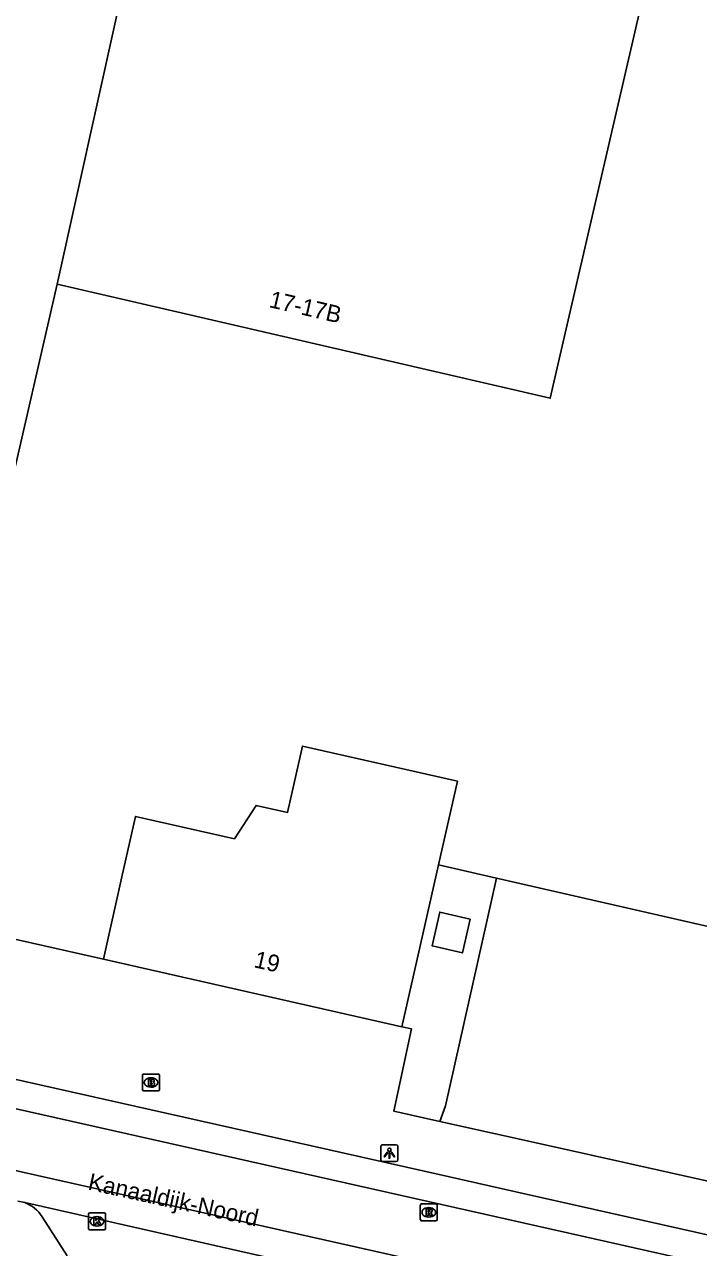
# Model space of a CAD drawing. Extents: x 162172 to 163187, y 382874 to 383684.
# Drawn here: x 162799.6 to 162839.5, y 382962.6 to 383035.1 of the extents above; entities that cross this region are included whole.
import ezdxf

# ---------------------------------------------------------------- set-up
doc = ezdxf.new("R2010")
doc.units = 0
for name, color, linetype in [('IMGEO_Brandkraan', 7, 'Continuous'), ('IMGEO_Hek', 7, 'Continuous'), ('IMGEO_Kolk', 7, 'Continuous'), ('IMGEO_Lage_trafo', 7, 'Continuous'), ('IMGEO_Lichtpunt', 7, 'Continuous'), ('IMGEO_Openbare_ruimte_label', 7, 'Continuous'), ('IMGEO_Pand', 7, 'Continuous'), ('IMGEO_Pand_nummerreeks', 7, 'Continuous'), ('IMGEO_Parkeervlak_open', 7, 'Continuous'), ('IMGEO_Rijbaan_lokaal_gesloten', 7, 'Continuous'), ('IMGEO_Rioolput', 7, 'Continuous'), ('IMGEO_Voetpad_gesloten', 7, 'Continuous'), ('IMGEO_Voetpad_open', 7, 'Continuous')]:
    doc.layers.add(name, color=color, linetype=linetype)

msp = doc.modelspace()

# ---------------------------------------------------------------- linework, layer by layer
at = {"layer": 'IMGEO_Brandkraan'}
for p, q in [((162806.578, 382971.993), (162806.578, 382972.845)), ((162806.653, 382972.919), (162807.505, 382972.919)), ((162807.066, 382972.699), (162807.091, 382972.699)), ((162807.579, 382972.845), (162807.579, 382971.993)), ((162807.505, 382971.919), (162806.653, 382971.919)), ((162807.089, 382972.139), (162807.064, 382972.139))]:
    msp.add_line(p, q, dxfattribs=at)
for points in [[(162806.578, 382971.993), (162806.578, 382972.845)], [(162806.653, 382972.919), (162807.505, 382972.919)], [(162806.926, 382972.619), (162806.926, 382972.219), (162807.139, 382972.219)], [(162807.157, 382972.619), (162806.926, 382972.619)], [(162807.105, 382972.538), (162807.051, 382972.538), (162807.051, 382972.462)], [(162807.579, 382972.845), (162807.579, 382971.993)], [(162807.505, 382971.919), (162806.653, 382971.919)], [(162807.051, 382972.462), (162807.104, 382972.462)], [(162807.113, 382972.386), (162807.051, 382972.386), (162807.051, 382972.305)], [(162807.051, 382972.305), (162807.113, 382972.305)]]:
    msp.add_lwpolyline(points, dxfattribs=at)
for centre, radius, start, end in [((162806.655, 382972.843), 0.0765, 91.55205, 178.44795), ((162806.655, 382972.843), 0.0765, 91.55205, 178.44795), ((162807.106, 382972.5), 0.0379, 267.82845, 90.93552), ((162807.161, 382972.474), 0.145, 59.4692, 91.53667), ((162807.186, 382972.521), 0.0922, 285.51372, 58.15012), ((162807.503, 382972.843), 0.0765, 1.55205, 88.44795), ((162807.503, 382972.843), 0.0765, 1.55205, 88.44795), ((162806.655, 382971.995), 0.0765, 181.55205, 268.44795), ((162806.655, 382971.995), 0.0765, 181.55205, 268.44795), ((162807.114, 382972.345), 0.0404, 269.87594, 90.50774), ((162807.145, 382972.47), 0.251, 268.66757, 293.53466), ((162807.191, 382972.329), 0.105, 301.31148, 78.98903), ((162807.503, 382971.995), 0.0765, 271.55205, 358.44795), ((162807.503, 382971.995), 0.0765, 271.55205, 358.44795)]:
    msp.add_arc(centre, radius, start, end, dxfattribs=at)
for centre, major_axis, ratio, start_param, end_param in [((162807.065, 382972.419), (-0.387, 0.002), 0.722429, 4.712389, 7.853982), ((162807.09, 382972.419), (-0.39, 0.002), 0.717154, 1.570796, 4.712389)]:
    msp.add_ellipse(centre, major_axis=major_axis, ratio=ratio, start_param=start_param, end_param=end_param, dxfattribs=at)
at = {"layer": 'IMGEO_Hek'}
for points in [[(162824.109, 382985.314), (162827.55, 382984.525)], [(162827.55, 382984.525), (162846.03, 382980.29)]]:
    msp.add_lwpolyline(points, dxfattribs=at)
at = {"layer": 'IMGEO_Kolk'}
for p, q in [((162803.382, 382963.764), (162803.382, 382964.616)), ((162803.457, 382964.69), (162804.309, 382964.69)), ((162804.383, 382964.616), (162804.383, 382963.764)), ((162803.893, 382963.91), (162803.868, 382963.91)), ((162803.87, 382964.47), (162803.895, 382964.47)), ((162804.309, 382963.69), (162803.457, 382963.69))]:
    msp.add_line(p, q, dxfattribs=at)
for points in [[(162803.382, 382963.764), (162803.382, 382964.616)], [(162803.457, 382964.69), (162804.309, 382964.69)], [(162804.383, 382964.616), (162804.383, 382963.764)], [(162803.703, 382964.39), (162803.826, 382964.39), (162803.826, 382964.239), (162803.956, 382964.39), (162804.12, 382964.39), (162803.974, 382964.239), (162804.127, 382963.99), (162803.975, 382963.99), (162803.89, 382964.154), (162803.826, 382964.087), (162803.826, 382963.99), (162803.703, 382963.99), (162803.703, 382964.39)], [(162804.309, 382963.69), (162803.457, 382963.69)]]:
    msp.add_lwpolyline(points, dxfattribs=at)
for centre, start, end in [((162803.459, 382964.614), 91.55205, 178.44795), ((162803.459, 382964.614), 91.55205, 178.44795), ((162804.307, 382964.614), 1.55205, 88.44795), ((162804.307, 382964.614), 1.55205, 88.44795), ((162803.459, 382963.766), 181.55205, 268.44795), ((162803.459, 382963.766), 181.55205, 268.44795), ((162804.307, 382963.766), 271.55205, 358.44795), ((162804.307, 382963.766), 271.55205, 358.44795)]:
    msp.add_arc(centre, 0.0765, start, end, dxfattribs=at)
for centre, major_axis, ratio, start_param, end_param in [((162803.869, 382964.19), (-0.387, 0.002), 0.722429, 4.712389, 7.853982), ((162803.894, 382964.19), (-0.39, 0.002), 0.717154, 1.570796, 4.712389)]:
    msp.add_ellipse(centre, major_axis=major_axis, ratio=ratio, start_param=start_param, end_param=end_param, dxfattribs=at)
at = {"layer": 'IMGEO_Lage_trafo'}
msp.add_lwpolyline([(162825.978, 382982.098), (162824.18, 382982.506), (162823.736, 382980.504), (162825.521, 382980.091), (162825.978, 382982.098)], dxfattribs=at)
at = {"layer": 'IMGEO_Lichtpunt'}
for p, q in [((162820.702, 382968.634), (162820.702, 382967.827)), ((162820.702, 382968.634), (162820.702, 382967.827)), ((162821.604, 382968.729), (162820.796, 382968.729)), ((162821.604, 382968.729), (162820.796, 382968.729)), ((162821.698, 382967.827), (162821.698, 382968.634)), ((162821.698, 382967.827), (162821.698, 382968.634)), ((162820.796, 382967.733), (162821.604, 382967.733)), ((162820.796, 382967.733), (162821.604, 382967.733))]:
    msp.add_line(p, q, dxfattribs=at)
for points in [[(162821.076, 382968.298), (162821.115, 382968.27), (162820.927, 382968.008), (162820.889, 382968.035), (162821.076, 382968.298)], [(162821.178, 382968.25), (162821.225, 382968.25), (162821.225, 382967.928), (162821.178, 382967.928), (162821.178, 382968.25)], [(162821.288, 382968.27), (162821.326, 382968.297), (162821.513, 382968.035), (162821.474, 382968.007), (162821.288, 382968.27)]]:
    msp.add_lwpolyline(points, dxfattribs=at)
msp.add_circle((162821.201, 382968.432), 0.0994, dxfattribs=at)
for centre, start, end in [((162820.796, 382968.634), 90, 180), ((162820.796, 382968.634), 90, 180), ((162821.604, 382968.634), 0, 90), ((162821.604, 382968.634), 0, 90), ((162820.796, 382967.827), 180, 270), ((162820.796, 382967.827), 180, 270), ((162821.604, 382967.827), 270, 0), ((162821.604, 382967.827), 270, 360)]:
    msp.add_arc(centre, 0.0946, start, end, dxfattribs=at)
at = {"layer": 'IMGEO_Pand'}
for points in [[(162801.529, 383019.696), (162806.18, 383040.729)], [(162801.529, 383019.696), (162830.729, 383012.946), (162831.855, 383017.818), (162836.114, 383036.243)], [(162777.176, 382985.822), (162780.433, 383000), (162780.494, 383000.267), (162781.65, 383000), (162795.933, 382996.7), (162795.345, 382994.092), (162795.598, 382994.033), (162796.977, 383000), (162801.529, 383019.696)], [(162804.261, 382979.717), (162805.364, 382984.594), (162806.173, 382988.174), (162812.024, 382986.851), (162813.304, 382988.831), (162815.169, 382988.41), (162816.058, 382992.342), (162825.229, 382990.27), (162824.109, 382985.314)], [(162821.941, 382975.721), (162823.043, 382980.599), (162824.109, 382985.314)], [(162821.941, 382975.721), (162804.261, 382979.717)]]:
    msp.add_lwpolyline(points, dxfattribs=at)
at = {"layer": 'IMGEO_Parkeervlak_open'}
msp.add_lwpolyline([(162802.111, 382962.156), (162800.64, 382964.465)], dxfattribs=at)
msp.add_arc((162798.882, 382963.353), 2.081, 32.30734, 69.5927, dxfattribs=at)
at = {"layer": 'IMGEO_Rijbaan_lokaal_gesloten'}
for points in [[(162571.899, 383023.687), (162773.34, 382978.384), (162787.291, 382975.248), (162824.157, 382966.963), (162829.302, 382965.805), (162943.475, 382940.176), (162960.356, 382936.387), (163076.773, 382910.308)], [(162571.522, 383022.029), (162786.88, 382973.603), (162917.14, 382944.312), (162943.106, 382938.499), (163087.202, 382906.239)], [(163063.468, 382907.805), (162942.339, 382935.016), (162786.012, 382970.134), (162582.55, 383015.84)], [(162799.197, 382965.389), (162799.607, 382965.303)], [(162799.607, 382965.303), (162822.549, 382960.121), (162914.534, 382939.493)]]:
    msp.add_lwpolyline(points, dxfattribs=at)
at = {"layer": 'IMGEO_Rioolput'}
for p, q in [((162823.032, 382964.298), (162823.032, 382965.15)), ((162823.107, 382965.224), (162823.959, 382965.224)), ((162823.52, 382965.004), (162823.545, 382965.004)), ((162824.033, 382965.15), (162824.033, 382964.298)), ((162823.959, 382964.224), (162823.107, 382964.224)), ((162823.543, 382964.444), (162823.518, 382964.444))]:
    msp.add_line(p, q, dxfattribs=at)
for points in [[(162823.032, 382964.298), (162823.032, 382965.15)], [(162823.107, 382965.224), (162823.959, 382965.224)], [(162823.621, 382964.922), (162823.369, 382964.924), (162823.369, 382964.524)], [(162823.369, 382964.524), (162823.493, 382964.524), (162823.493, 382964.686), (162823.504, 382964.686)], [(162823.547, 382964.843), (162823.493, 382964.843), (162823.493, 382964.762)], [(162823.493, 382964.762), (162823.545, 382964.762)], [(162823.551, 382964.657), (162823.622, 382964.524), (162823.762, 382964.524), (162823.697, 382964.65)], [(162824.033, 382965.15), (162824.033, 382964.298)], [(162823.959, 382964.224), (162823.107, 382964.224)]]:
    msp.add_lwpolyline(points, dxfattribs=at)
for centre, radius, start, end in [((162823.109, 382965.148), 0.0765, 91.55205, 178.44795), ((162823.109, 382965.148), 0.0765, 91.55205, 178.44795), ((162823.503, 382964.633), 0.0533, 26.02933, 88.69889), ((162823.529, 382964.951), 0.19, 274.7715, 282.96867), ((162823.553, 382964.747), 0.0964, 77.00612, 93.18647), ((162823.567, 382964.804), 0.0378, 276.66336, 79.67722), ((162823.62, 382964.812), 0.109, 350.36119, 89.41601), ((162823.618, 382964.812), 0.112, 277.58423, 350.98172), ((162823.602, 382964.597), 0.108, 29.51342, 73.79051), ((162823.957, 382965.148), 0.0765, 1.55205, 88.44795), ((162823.957, 382965.148), 0.0765, 1.55205, 88.44795), ((162823.109, 382964.3), 0.0765, 181.55205, 268.44795), ((162823.109, 382964.3), 0.0765, 181.55205, 268.44795), ((162823.957, 382964.3), 0.0765, 271.55205, 358.44795), ((162823.957, 382964.3), 0.0765, 271.55205, 358.44795)]:
    msp.add_arc(centre, radius, start, end, dxfattribs=at)
for centre, major_axis, ratio, start_param, end_param in [((162823.519, 382964.724), (-0.387, 0.002), 0.722429, 4.712389, 7.853982), ((162823.544, 382964.724), (-0.39, 0.002), 0.717154, 1.570796, 4.712389)]:
    msp.add_ellipse(centre, major_axis=major_axis, ratio=ratio, start_param=start_param, end_param=end_param, dxfattribs=at)
at = {"layer": 'IMGEO_Voetpad_gesloten'}
for points in [[(162827.55, 382984.525), (162824.526, 382971.041), (162824.18, 382970.108)], [(162846.03, 382980.29), (162827.55, 382984.525)], [(162844.752, 382965.526), (162830.771, 382968.64), (162824.18, 382970.108)]]:
    msp.add_lwpolyline(points, dxfattribs=at)
at = {"layer": 'IMGEO_Voetpad_open'}
for points in [[(162824.109, 382985.314), (162827.55, 382984.525)], [(162804.261, 382979.717), (162784.276, 382984.222)], [(162824.18, 382970.108), (162821.466, 382970.714), (162822.51, 382975.592), (162821.941, 382975.721)]]:
    msp.add_lwpolyline(points, dxfattribs=at)

# ---------------------------------------------------------------- texts
at = {"layer": 'IMGEO_Openbare_ruimte_label'}
msp.add_text('Kanaaldijk-Noord', height=1, rotation=347.58923, dxfattribs=at).set_placement((162803.3, 382966.084))
msp.add_text('Kanaaldijk-Noord', height=1, rotation=347.58923, dxfattribs=at).set_placement((162803.3, 382966.084))
at = {"layer": 'IMGEO_Pand_nummerreeks'}
for s, rotation, p in [('17-17B', 346.98389, (162814.027, 383018.346)), ('19', 347.26315, (162813.127, 382979.251))]:
    msp.add_text(s, height=1, rotation=rotation, dxfattribs=at).set_placement(p)

doc.saveas('drawing.dxf')
